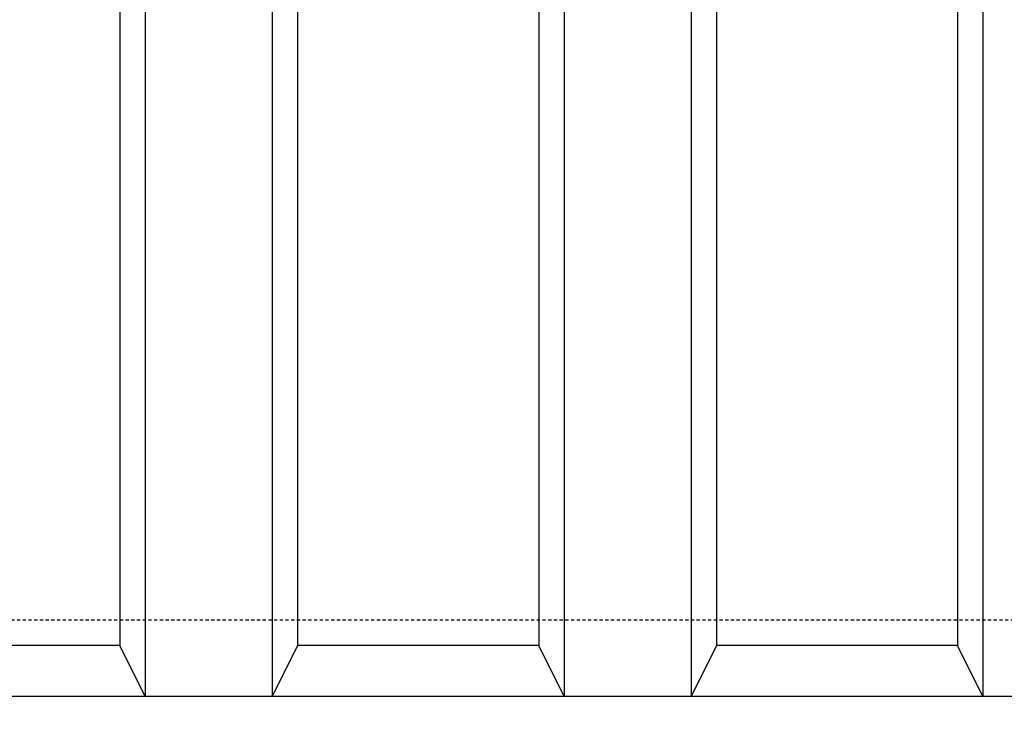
# Model space of a CAD drawing. Extents: x -169 to 7270, y -140 to 2984.
# Tile 453 of 656: x 1497 to 1536, y 1253 to 1281. Entities that reach past the tile are written whole.
import ezdxf

# ---------------------------------------------------------------- set-up
doc = ezdxf.new("R2010")
doc.units = 0
doc.header["$MEASUREMENT"] = 0
doc.linetypes.add('HIDDEN3', pattern=[0.1875, 0.125, -0.0625])
for name, color, linetype in [('TANK-ANCHOR', 4, 'CONTINUOUS'), ('TANK-UST', 5, 'CONTINUOUS'), ('TANK-UST-RIB', 7, 'CONTINUOUS')]:
    doc.layers.add(name, color=color, linetype=linetype)

msp = doc.modelspace()

# ---------------------------------------------------------------- linework, layer by layer
at = {"layer": 'TANK-ANCHOR'}
msp.add_lwpolyline([(1590, 1254.01839), (1410, 1254.01839), (1410, 1236.01839), (1590, 1236.01839)], close=True, dxfattribs=at)
at = {"layer": 'TANK-UST', "color": 2, "linetype": 'HIDDEN3'}
msp.add_lwpolyline([(1911.25755, 1377.01839), (1915.76255, 1377.01839, -0.9539575), (1915.76255, 1257.01839), (1911.25755, 1257.01839), (1904.0002, 1257.01839), (1808.75, 1257.01839), (1709.73065, 1257.01839), (1484.73065, 1257.01839), (1480.23745, 1257.01839, -0.9539575), (1480.23745, 1377.01839), (1484.73065, 1377.01839), (1709.73065, 1377.01839), (1808.75, 1377.01839), (1904.0002, 1377.01839)], format="xyb", close=True, dxfattribs=at)
at = {"layer": 'TANK-UST'}
msp.add_lwpolyline([(1589.75755, 1254.01839), (1584.75755, 1254.01839), (1583.75755, 1256.01839), (1574.25755, 1256.01839), (1573.25755, 1254.01839), (1568.25755, 1254.01839), (1567.25755, 1256.01839), (1557.75755, 1256.01839), (1556.75755, 1254.01839), (1551.75755, 1254.01839), (1550.75755, 1256.01839), (1541.25755, 1256.01839), (1540.25755, 1254.01839), (1535.25755, 1254.01839), (1534.25755, 1256.01839), (1524.75755, 1256.01839), (1523.75755, 1254.01839), (1518.75755, 1254.01839), (1517.75755, 1256.01839), (1508.25755, 1256.01839), (1507.25755, 1254.01839), (1502.25755, 1254.01839), (1501.25755, 1256.01839), (1491.75755, 1256.01839)], dxfattribs=at)
at = {"layer": 'TANK-UST-RIB'}
for p, q in [((1501.25755, 1306.4106), (1501.25755, 1256.01839)), ((1502.25755, 1304.70883), (1502.25755, 1254.01839)), ((1507.25755, 1299.22723), (1507.25755, 1254.01839)), ((1535.25755, 1299.22723), (1535.25755, 1254.01839)), ((1508.25755, 1298.48396), (1508.25755, 1256.01839)), ((1534.25755, 1298.48396), (1534.25755, 1256.01839)), ((1517.75755, 1294.65156), (1517.75755, 1256.01839)), ((1518.75755, 1294.51783), (1518.75755, 1254.01839)), ((1523.75755, 1294.51783), (1523.75755, 1254.01839)), ((1524.75755, 1294.65156), (1524.75755, 1256.01839))]:
    msp.add_line(p, q, dxfattribs=at)

doc.saveas('drawing.dxf')
